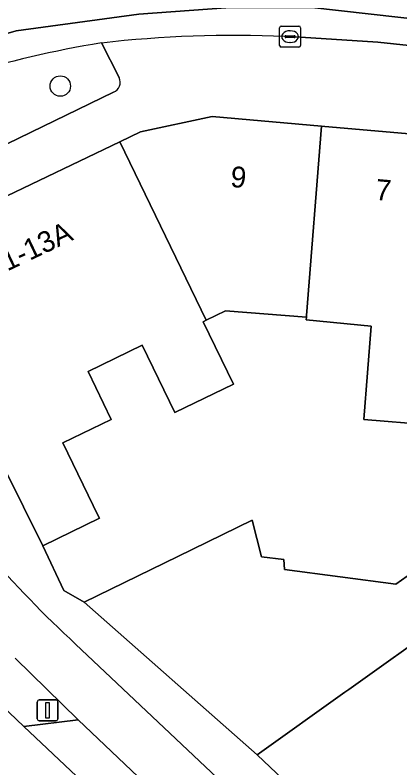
# Model space of a CAD drawing. Extents: x 160663 to 161506, y 382245 to 383291.
# Drawn here: x 160897.44 to 160915.9, y 382894.78 to 382930.82 of the extents above; entities that cross this region are included whole.
import ezdxf

# ---------------------------------------------------------------- set-up
doc = ezdxf.new("R2010")
doc.units = 0
for name, color, linetype in [('IMGEO_Berm_groen', 7, 'Continuous'), ('IMGEO_Boom', 7, 'Continuous'), ('IMGEO_Erf', 7, 'Continuous'), ('IMGEO_Fietspad_gesloten', 7, 'Continuous'), ('IMGEO_Groenvoorziening', 7, 'Continuous'), ('IMGEO_Kolk', 7, 'Continuous'), ('IMGEO_OVBaan_gesloten', 7, 'Continuous'), ('IMGEO_Pand', 7, 'Continuous'), ('IMGEO_Pand_nummerreeks', 7, 'Continuous'), ('IMGEO_Rijbaan_lokaal_gesloten', 7, 'Continuous'), ('IMGEO_Verkeersbordpaal', 7, 'Continuous'), ('IMGEO_Voetpad_open', 7, 'Continuous')]:
    doc.layers.add(name, color=color, linetype=linetype)

msp = doc.modelspace()

# ---------------------------------------------------------------- linework, layer by layer
at = {"layer": 'IMGEO_Berm_groen'}
msp.add_lwpolyline([(160881.554, 382912.179), (160895.719, 382898.788), (160897.873, 382896.769), (160900.475, 382897.073), (160897.444, 382900.033)], dxfattribs=at)
at = {"layer": 'IMGEO_Boom'}
msp.add_circle((160899.615, 382927.423), 0.489, dxfattribs=at)
at = {"layer": 'IMGEO_Erf'}
for points in [[(160917.281, 382911.212), (160914.169, 382911.457), (160914.522, 382915.935), (160911.398, 382916.231), (160911.41, 382916.36), (160907.536, 382916.665), (160906.61, 382916.216), (160906.458, 382916.142), (160907.91, 382913.153), (160905.1, 382911.788), (160903.532, 382915.014), (160900.943, 382913.756), (160902.057, 382911.463), (160899.736, 382910.336), (160901.434, 382906.842), (160901.489, 382906.729), (160898.769, 382905.408), (160899.791, 382903.267), (160900.762, 382902.712), (160905.255, 382904.907), (160908.804, 382906.641), (160909.267, 382904.892), (160910.326, 382904.753), (160910.366, 382904.283), (160915.705, 382903.57), (160916.245, 382903.951)], [(160917.966, 382901.753), (160913.445, 382898.535), (160913.261, 382898.405), (160909.045, 382895.403), (160910.887, 382893.661), (160910.655, 382893.438), (160920.925, 382883.848)]]:
    msp.add_lwpolyline(points, dxfattribs=at)
at = {"layer": 'IMGEO_Fietspad_gesloten'}
for points in [[(160961.035, 382926.32), (160957.674, 382927.094), (160935.566, 382928.505), (160911.678, 382931.189), (160907.553, 382931.166), (160903.382, 382930.863), (160897.497, 382930.071), (160888.563, 382927.461), (160885.812, 382926.048), (160887.39, 382924.302)], [(160910.39, 382929.798), (160910.629, 382929.789), (160914.84, 382929.519), (160932.851, 382927.616), (160940.406, 382926.828), (160947.93, 382926.301), (160952.94, 382926.027)], [(160930.334, 382872.438), (160900.346, 382900.709)], [(160897.444, 382900.033), (160900.475, 382897.073), (160914.512, 382883.75), (160916.344, 382882.06), (160925.442, 382873.646), (160928.289, 382870.972)]]:
    msp.add_lwpolyline(points, dxfattribs=at)
for centre, radius, start, end in [((160907.981, 382873.508), 56.341, 87.5492, 96.5212), ((160908.925, 382883.055), 47.007, 98.9866, 107.3509), ((160936.199, 382939.716), 52.98, 220.7772, 227.4124)]:
    msp.add_arc(centre, radius, start, end, dxfattribs=at)
at = {"layer": 'IMGEO_Groenvoorziening'}
for points in [[(160902.439, 382927.826), (160901.582, 382929.485)], [(160889.69, 382921.082), (160902.167, 382927.129)]]:
    msp.add_lwpolyline(points, dxfattribs=at)
for centre, radius, start, end in [((160908.925, 382883.055), 47.007, 98.9866, 107.3509), ((160901.957, 382927.613), 0.527, 293.5088, 23.8553)]:
    msp.add_arc(centre, radius, start, end, dxfattribs=at)
at = {"layer": 'IMGEO_Kolk'}
for p, q in [((160910.128, 382929.363), (160910.128, 382930.215)), ((160910.203, 382930.289), (160911.055, 382930.289)), ((160911.129, 382930.215), (160911.129, 382929.363)), ((160910.387, 382929.783), (160910.387, 382929.795)), ((160910.43, 382929.832), (160910.828, 382929.832)), ((160910.616, 382930.069), (160910.641, 382930.069)), ((160910.871, 382929.795), (160910.871, 382929.783)), ((160910.825, 382929.746), (160910.427, 382929.746)), ((160910.639, 382929.509), (160910.614, 382929.509)), ((160911.055, 382929.289), (160910.203, 382929.289))]:
    msp.add_line(p, q, dxfattribs=at)
for points in [[(160910.128, 382929.363), (160910.128, 382930.215)], [(160910.203, 382930.289), (160911.055, 382930.289)], [(160911.129, 382930.215), (160911.129, 382929.363)], [(160911.055, 382929.289), (160910.203, 382929.289)]]:
    msp.add_lwpolyline(points, dxfattribs=at)
for centre, radius, start, end in [((160910.205, 382930.213), 0.0765, 91.552, 178.448), ((160910.205, 382930.213), 0.0765, 91.552, 178.448), ((160911.053, 382930.213), 0.0765, 1.552, 88.448), ((160911.053, 382930.213), 0.0765, 1.552, 88.448), ((160910.427, 382929.792), 0.0403, 85.8775, 175.7526), ((160910.424, 382929.782), 0.0366, 178.938, 274.7102), ((160910.828, 382929.789), 0.043, 264.8664, 352.4533), ((160910.832, 382929.794), 0.0386, 1.7309, 96.639), ((160910.205, 382929.365), 0.0765, 181.552, 268.448), ((160910.205, 382929.365), 0.0765, 181.552, 268.448), ((160911.053, 382929.365), 0.0765, 271.552, 358.448), ((160911.053, 382929.365), 0.0765, 271.552, 358.448)]:
    msp.add_arc(centre, radius, start, end, dxfattribs=at)
for centre, major_axis, ratio, start_param, end_param in [((160910.615, 382929.789), (-0.387, 0.002), 0.722429, 4.712389, 7.853982), ((160910.64, 382929.789), (-0.39, 0.002), 0.717154, 1.570796, 4.712389)]:
    msp.add_ellipse(centre, major_axis=major_axis, ratio=ratio, start_param=start_param, end_param=end_param, dxfattribs=at)
at = {"layer": 'IMGEO_OVBaan_gesloten'}
msp.add_lwpolyline([(160888.563, 382927.461), (160897.497, 382930.071), (160903.382, 382930.863), (160907.553, 382931.166), (160911.678, 382931.189), (160935.566, 382928.505), (160957.674, 382927.094), (160961.035, 382926.32)], dxfattribs=at)
at = {"layer": 'IMGEO_Pand'}
for points in [[(160912.132, 382925.497), (160906.9, 382925.968), (160903.46, 382925.232), (160902.46, 382924.753), (160906.61, 382916.216), (160907.536, 382916.665), (160911.41, 382916.36), (160911.417, 382916.437)], [(160918.365, 382924.954), (160912.298, 382925.482), (160912.132, 382925.497), (160911.417, 382916.437), (160911.41, 382916.36), (160911.398, 382916.231), (160914.522, 382915.935), (160914.169, 382911.457), (160917.281, 382911.212)], [(160902.46, 382924.753), (160892.779, 382920.122), (160892.24, 382918.549), (160898.769, 382905.408), (160901.489, 382906.729), (160901.434, 382906.842), (160899.736, 382910.336), (160902.057, 382911.463), (160900.943, 382913.756), (160903.532, 382915.014), (160905.1, 382911.788), (160907.91, 382913.153), (160906.458, 382916.142), (160906.61, 382916.216)], [(160909.045, 382895.403), (160913.261, 382898.405), (160913.445, 382898.535), (160917.966, 382901.753), (160916.245, 382903.951), (160915.705, 382903.57), (160910.366, 382904.283), (160910.326, 382904.753), (160909.267, 382904.892), (160908.804, 382906.641), (160905.255, 382904.907), (160900.762, 382902.712)]]:
    msp.add_lwpolyline(points, close=True, dxfattribs=at)
at = {"layer": 'IMGEO_Rijbaan_lokaal_gesloten'}
msp.add_lwpolyline([(160920.419, 382868.265), (160923.962, 382872.219), (160915.373, 382880.325), (160914.415, 382881.173), (160897.873, 382896.769), (160895.719, 382898.788), (160881.554, 382912.179), (160878.596, 382910.215), (160898.025, 382890.727)], close=True, dxfattribs=at)
at = {"layer": 'IMGEO_Verkeersbordpaal'}
for p, q in [((160898.606, 382898.034), (160899.396, 382898.034)), ((160899.396, 382898.034), (160898.606, 382898.034)), ((160898.506, 382897.134), (160898.506, 382897.934)), ((160898.506, 382897.934), (160898.506, 382897.134)), ((160899.496, 382897.934), (160899.496, 382897.134)), ((160899.496, 382897.134), (160899.496, 382897.934)), ((160899.396, 382897.034), (160898.606, 382897.034)), ((160898.606, 382897.034), (160899.396, 382897.034))]:
    msp.add_line(p, q, dxfattribs=at)
msp.add_lwpolyline([(160898.926, 382897.909), (160899.076, 382897.909), (160899.076, 382897.159), (160898.926, 382897.159), (160898.926, 382897.909)], dxfattribs=at)
for centre, start, end in [((160898.606, 382897.934), 90, 180), ((160898.606, 382897.934), 90, 180), ((160899.396, 382897.934), 0, 90), ((160899.396, 382897.934), 360, 90), ((160898.606, 382897.134), 180, 270), ((160898.606, 382897.134), 180, 270), ((160899.396, 382897.134), 270, 0), ((160899.396, 382897.134), 270, 0)]:
    msp.add_arc(centre, 0.1, start, end, dxfattribs=at)
at = {"layer": 'IMGEO_Voetpad_open'}
for points in [[(160914.84, 382929.519), (160910.629, 382929.789), (160910.39, 382929.798)], [(160886.402, 382917.012), (160889.963, 382918.754), (160892.779, 382920.122), (160902.46, 382924.753), (160903.46, 382925.232), (160906.9, 382925.968), (160912.132, 382925.497), (160912.298, 382925.482), (160918.365, 382924.954), (160940.114, 382923.06), (160940.406, 382926.828), (160932.851, 382927.616), (160914.84, 382929.519)], [(160901.582, 382929.485), (160902.439, 382927.826)], [(160902.167, 382927.129), (160889.69, 382921.082)], [(160920.925, 382883.848), (160910.655, 382893.438), (160910.887, 382893.661), (160909.045, 382895.403), (160900.762, 382902.712), (160899.791, 382903.267), (160898.769, 382905.408), (160892.24, 382918.549), (160892.779, 382920.122), (160889.963, 382918.754)], [(160900.346, 382900.709), (160930.334, 382872.438)]]:
    msp.add_lwpolyline(points, dxfattribs=at)
msp.add_lwpolyline([(160897.873, 382896.769), (160914.415, 382881.173), (160914.489, 382883.149), (160914.512, 382883.75), (160900.475, 382897.073)], close=True, dxfattribs=at)
for centre, radius, start, end in [((160907.981, 382873.508), 56.341, 87.5492, 96.5212), ((160901.957, 382927.613), 0.527, 293.5088, 23.8553), ((160936.199, 382939.716), 52.98, 220.7772, 227.4124)]:
    msp.add_arc(centre, radius, start, end, dxfattribs=at)

# ---------------------------------------------------------------- texts
at = {"layer": 'IMGEO_Pand_nummerreeks'}
for s, rotation, p in [('9', 354.8491, (160907.743, 382922.599)), ('7', 355.0325, (160914.69, 382921.982)), ('11-13A', 25.4472, (160896.401, 382918.224))]:
    msp.add_text(s, height=1, rotation=rotation, dxfattribs=at).set_placement(p)

doc.saveas('drawing.dxf')
